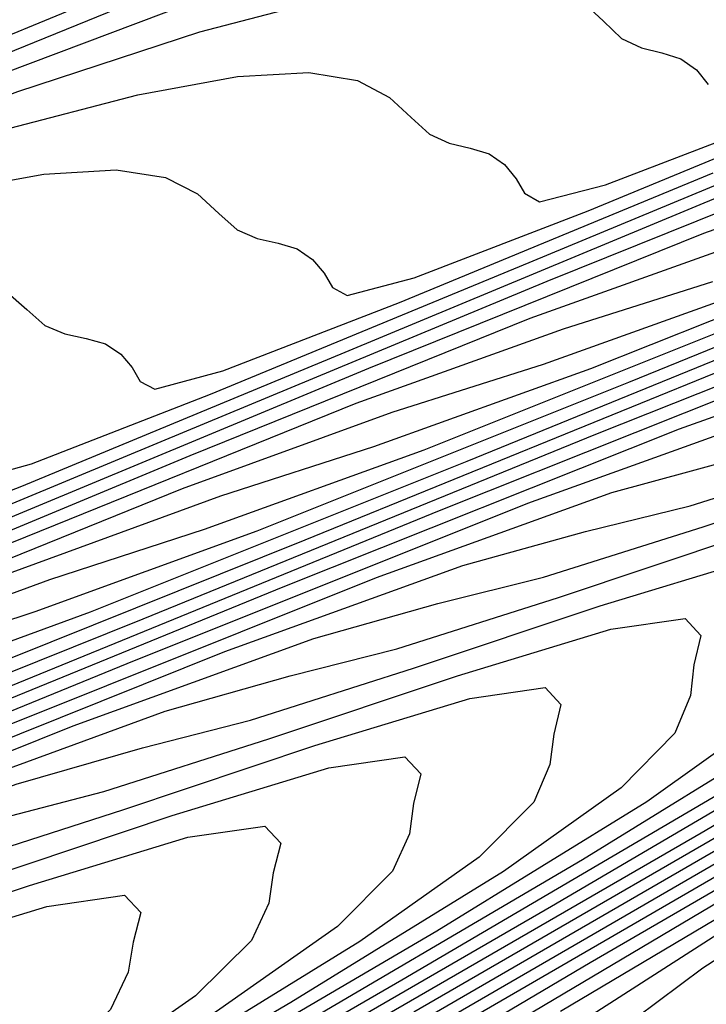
# Model space of a CAD drawing. Extents: x 3249832 to 3255657, y 13789405 to 13793316.
# Tile 516 of 656: x 3254750.03 to 3254753.07, y 13790597.78 to 13790602.14. Entities that reach past the tile are written whole.
import ezdxf

# ---------------------------------------------------------------- set-up
doc = ezdxf.new("R2010")
doc.units = 0
doc.header["$LTSCALE"] = 100
doc.header["$MEASUREMENT"] = 0
for name, color, linetype in [('GRATIO_CON', 10, 'CONTINUOUS'), ('GRATIO_ICON', 7, 'CONTINUOUS'), ('TARGETS_EAST', 7, 'CONTINUOUS')]:
    doc.layers.add(name, color=color, linetype=linetype)

# ---------------------------------------------------------------- blocks, each defined once
blk = doc.blocks.new('Gratio_032316_contours')
at = {"layer": 'GRATIO_CON', "color": 5, "linetype": 'Continuous', "flags": 128}
for points in [[(3254744.6016, 13790599.8823), (3254746.0821, 13790600.4718), (3254746.9047, 13790600.7541), (3254748.0272, 13790601.1941), (3254749.4038, 13790601.7624), (3254750.7378, 13790602.3059), (3254751.793, 13790602.7031), (3254752.5742, 13790602.9586), (3254753.1462, 13790603.1087)], [(3254743.6028, 13790599.3875), (3254745.1048, 13790599.9902), (3254745.9387, 13790600.2801), (3254747.0783, 13790600.729), (3254748.477, 13790601.3072), (3254749.8328, 13790601.8596), (3254750.9053, 13790602.2633), (3254751.6991, 13790602.523), (3254752.2806, 13790602.6756), (3254752.7088, 13790602.7532), (3254753.0158, 13790602.769), (3254753.2264, 13790602.7317)], [(3254744.1321, 13790599.5106), (3254744.9727, 13790599.8061), (3254746.1295, 13790600.2638), (3254747.5502, 13790600.8519), (3254748.9278, 13790601.4134), (3254750.0175, 13790601.8235), (3254750.8241, 13790602.0874), (3254751.4149, 13790602.2424), (3254751.85, 13790602.3214), (3254752.1615, 13790602.3381), (3254752.3747, 13790602.3019), (3254752.5152, 13790602.2255), (3254752.6114, 13790602.1345), (3254752.6923, 13790602.0581), (3254752.7801, 13790602.0166), (3254752.8711, 13790601.9947), (3254752.9549, 13790601.9682), (3254753.0233, 13790601.9192), (3254753.0758, 13790601.8551)], [(3254744.0067, 13790599.332), (3254745.1806, 13790599.7987), (3254746.6234, 13790600.3967), (3254748.0227, 13790600.9671), (3254749.1297, 13790601.3837), (3254749.9491, 13790601.6518), (3254750.5493, 13790601.8093), (3254750.9912, 13790601.8895), (3254751.3073, 13790601.9072), (3254751.523, 13790601.8722), (3254751.6642, 13790601.7977), (3254751.7601, 13790601.7089), (3254751.8406, 13790601.6345), (3254751.9289, 13790601.5941), (3254752.0208, 13790601.5729), (3254752.1052, 13790601.5471), (3254752.1734, 13790601.4994), (3254752.2252, 13790601.4368), (3254752.2628, 13790601.3724), (3254752.3279, 13790601.3343), (3254752.6203, 13790601.4098), (3254753.3798, 13790601.7013)], [(3254743.2829, 13790598.8683), (3254744.7698, 13790599.4862), (3254746.2126, 13790600.0745), (3254747.3541, 13790600.5042), (3254748.1991, 13790600.7806), (3254748.8179, 13790600.943), (3254749.2735, 13790601.0259), (3254749.5989, 13790601.0454), (3254749.8196, 13790601.0128), (3254749.9621, 13790600.942), (3254750.0574, 13790600.8578), (3254750.1373, 13790600.7872), (3254750.2266, 13790600.7491), (3254750.3202, 13790600.7292), (3254750.4058, 13790600.7051), (3254750.4736, 13790600.6598), (3254750.524, 13790600.6003), (3254750.5599, 13790600.539), (3254750.625, 13790600.5041), (3254750.9253, 13790600.5854), (3254751.7078, 13790600.8883), (3254753.0978, 13790601.4635)], [(3254743.843, 13790599.0309), (3254745.3076, 13790599.6283), (3254746.4663, 13790600.0644), (3254747.3241, 13790600.345), (3254747.9523, 13790600.5099), (3254748.4147, 13790600.5941), (3254748.7447, 13790600.6145), (3254748.9679, 13790600.583), (3254749.1111, 13790600.5142), (3254749.206, 13790600.4322), (3254749.2857, 13790600.3635), (3254749.3754, 13790600.3266), (3254749.4699, 13790600.3074), (3254749.556, 13790600.284), (3254749.6237, 13790600.2401), (3254749.6734, 13790600.1821), (3254749.7085, 13790600.1224), (3254749.7735, 13790600.089), (3254750.0778, 13790600.1732), (3254750.8717, 13790600.4818), (3254752.2826, 13790601.0663), (3254753.9443, 13790601.7562)], [(3254744.4026, 13790599.182), (3254745.5785, 13790599.6246), (3254746.4491, 13790599.9094), (3254747.0866, 13790600.0767), (3254747.5559, 13790600.1623), (3254747.8905, 13790600.1836), (3254748.1162, 13790600.1533), (3254748.26, 13790600.0864), (3254748.3547, 13790600.0066), (3254748.4341, 13790599.9398), (3254748.5243, 13790599.904), (3254748.6196, 13790599.8856), (3254748.7063, 13790599.863), (3254748.7738, 13790599.8203), (3254748.8228, 13790599.7638), (3254748.8571, 13790599.7057), (3254748.9221, 13790599.6739), (3254749.2302, 13790599.7609), (3254750.0357, 13790600.0752), (3254751.4673, 13790600.6691), (3254753.1535, 13790601.3699)], [(3254744.6908, 13790599.1848), (3254745.574, 13790599.4738), (3254746.221, 13790599.6436), (3254746.6971, 13790599.7305), (3254747.0363, 13790599.7527), (3254747.2645, 13790599.7236), (3254747.409, 13790599.6586), (3254747.5033, 13790599.581), (3254747.5824, 13790599.5162), (3254747.6731, 13790599.4815), (3254747.7693, 13790599.4638), (3254747.8566, 13790599.442), (3254747.9239, 13790599.4005), (3254747.9722, 13790599.3456), (3254748.0056, 13790599.289), (3254748.0706, 13790599.2588), (3254748.3827, 13790599.3487), (3254749.1996, 13790599.6687), (3254750.6521, 13790600.2719), (3254752.3628, 13790600.9836), (3254753.8272, 13790601.572)], [(3254744.4896, 13790598.7773), (3254744.9795, 13790598.8669), (3254745.3279, 13790598.8909), (3254745.5611, 13790598.8641), (3254745.7069, 13790598.803), (3254745.8006, 13790598.7299), (3254745.8792, 13790598.6688), (3254745.9708, 13790598.6365), (3254746.0687, 13790598.6202), (3254746.1572, 13790598.5999), (3254746.2241, 13790598.5609), (3254746.2709, 13790598.5091), (3254746.3027, 13790598.4556), (3254746.3677, 13790598.4286), (3254746.6877, 13790598.5243), (3254747.5275, 13790598.8557), (3254749.0217, 13790599.4776), (3254750.7813, 13790600.211), (3254752.2869, 13790600.8185), (3254753.1927, 13790601.1428)], [(3254744.7094, 13790598.4344), (3254744.8559, 13790598.3752), (3254744.9493, 13790598.3043), (3254745.0275, 13790598.2452), (3254745.1196, 13790598.214), (3254745.2184, 13790598.1984), (3254745.3075, 13790598.1789), (3254745.3742, 13790598.1411), (3254745.4203, 13790598.0908), (3254745.4513, 13790598.0389), (3254745.5163, 13790598.0135), (3254745.8401, 13790598.112), (3254746.6915, 13790598.4491), (3254748.2064, 13790599.0804), (3254749.9905, 13790599.8247), (3254751.5167, 13790600.4418), (3254752.4342, 13790600.7724), (3254753.0963, 13790600.9812)], [(3254744.9926, 13790597.6998), (3254745.8555, 13790598.0426), (3254747.3912, 13790598.6832), (3254749.1997, 13790599.4384), (3254750.7466, 13790600.065), (3254751.6758, 13790600.4019), (3254752.3459, 13790600.6157), (3254753.2938, 13790600.9547), (3254754.8768, 13790601.5844), (3254756.7323, 13790602.3368), (3254758.3177, 13790602.9608), (3254759.2428, 13790603.2765), (3254759.7259, 13790603.3879), (3254760.1374, 13790603.4703), (3254760.7503, 13790603.6529), (3254761.4463, 13790603.8803), (3254762.0099, 13790604.0511), (3254762.2836, 13790604.0895)], [(3254745.0194, 13790597.6361), (3254746.576, 13790598.286), (3254748.409, 13790599.0521), (3254749.9764, 13790599.6882), (3254750.9174, 13790600.0314), (3254751.5954, 13790600.2501), (3254752.5554, 13790600.5956), (3254754.1595, 13790601.2348)], [(3254753.8879, 13790598.4776), (3254753.0517, 13790597.9385), (3254752.6566, 13790597.6432)], [(3254744.9455, 13790597.4917), (3254746.8275, 13790598.2794), (3254748.4361, 13790598.9347), (3254749.4005, 13790599.2905), (3254750.0946, 13790599.5191), (3254751.0786, 13790599.8772), (3254752.7249, 13790600.5357), (3254754.6553, 13790601.321)], [(3254753.977, 13790598.6705), (3254752.4217, 13790597.7473)], [(3254744.1303, 13790597.0945), (3254746.0367, 13790597.8931), (3254747.6659, 13790598.5579), (3254748.6421, 13790598.9201), (3254749.3442, 13790599.1535), (3254750.3402, 13790599.518), (3254752.0076, 13790600.1861), (3254753.963, 13790600.9824)], [(3254753.265, 13790598.3166), (3254751.6886, 13790597.3821)], [(3254745.2459, 13790597.5068), (3254746.8958, 13790598.1812), (3254747.8837, 13790598.5496), (3254748.5938, 13790598.788), (3254749.6018, 13790599.1588), (3254751.2902, 13790599.8365), (3254753.2707, 13790600.6439)], [(3254754.5182, 13790599.1025), (3254752.5529, 13790597.9627), (3254750.9556, 13790597.0169)], [(3254744.4552, 13790597.1205), (3254746.1256, 13790597.8044), (3254747.1252, 13790598.1792), (3254747.8434, 13790598.4224), (3254748.8634, 13790598.7996), (3254750.5729, 13790599.4869), (3254752.5784, 13790600.3053), (3254754.2906, 13790600.9866)], [(3254753.8316, 13790598.7629), (3254751.8408, 13790597.6088)], [(3254746.3426, 13790597.6914), (3254747.3866, 13790598.0812), (3254749.1383, 13790598.7877), (3254751.1937, 13790599.6281), (3254752.9483, 13790600.3285), (3254753.9671, 13790600.6924), (3254754.4943, 13790600.8322), (3254754.9434, 13790600.9374), (3254755.6192, 13790601.1476), (3254756.3899, 13790601.4027), (3254757.0149, 13790601.5927), (3254757.3183, 13790601.6358), (3254757.3839, 13790601.5635), (3254757.3605, 13790601.4355), (3254757.354, 13790601.2956), (3254757.2996, 13790601.124), (3254757.0897, 13790600.8854), (3254756.6137, 13790600.5358), (3254755.7491, 13790599.9988), (3254754.3705, 13790599.1894), (3254752.4582, 13790598.0838), (3254750.4167, 13790596.9011)], [(3254746.6482, 13790597.722), (3254748.421, 13790598.4381), (3254750.5014, 13790599.2895), (3254752.2771, 13790599.9995), (3254753.3077, 13790600.3694), (3254753.8403, 13790600.5127), (3254754.2941, 13790600.6207), (3254754.9778, 13790600.8344), (3254755.7578, 13790601.093), (3254756.3905, 13790601.2854), (3254756.6976, 13790601.3291), (3254756.7638, 13790601.2564), (3254756.7394, 13790601.1281), (3254756.7316, 13790600.9887), (3254756.675, 13790600.8178), (3254756.4612, 13790600.5785), (3254755.9786, 13790600.2259), (3254755.1031, 13790599.6827), (3254753.7074, 13790598.8635), (3254751.7715, 13790597.7442)], [(3254745.9098, 13790597.3628), (3254747.7037, 13790598.0886), (3254749.8091, 13790598.9509), (3254751.6059, 13790599.6704), (3254752.6482, 13790600.0464), (3254753.1863, 13790600.1933), (3254753.6449, 13790600.3041), (3254754.3364, 13790600.5212), (3254755.1258, 13790600.7833), (3254755.7662, 13790600.9781), (3254756.077, 13790601.0224), (3254756.1437, 13790600.9493), (3254756.1183, 13790600.8207), (3254756.1091, 13790600.6819), (3254756.0504, 13790600.5116), (3254755.8327, 13790600.2716), (3254755.3436, 13790599.916), (3254754.4572, 13790599.3667), (3254753.0444, 13790598.5375), (3254751.0848, 13790597.4046)], [(3254746.9864, 13790597.739), (3254749.1168, 13790598.6123), (3254750.9347, 13790599.3414), (3254751.9887, 13790599.7234), (3254752.5324, 13790599.8738), (3254752.9956, 13790599.9875), (3254753.695, 13790600.2081), (3254754.4937, 13790600.4736), (3254755.1418, 13790600.6708), (3254755.4563, 13790600.7157), (3254755.5236, 13790600.6422), (3254755.4972, 13790600.5133), (3254755.4867, 13790600.3751), (3254755.4258, 13790600.2053), (3254755.2043, 13790599.9648), (3254754.7086, 13790599.6062), (3254753.8112, 13790599.0506), (3254752.3814, 13790598.2115), (3254750.3982, 13790597.065)], [(3254743.6946, 13790596.2852), (3254745.5517, 13790597.0398), (3254747.7321, 13790597.9352), (3254749.5924, 13790598.6833), (3254750.6698, 13790599.0774), (3254751.2245, 13790599.2349), (3254751.6971, 13790599.3542), (3254752.4122, 13790599.5817), (3254753.2296, 13790599.8542), (3254753.8931, 13790600.0561), (3254754.215, 13790600.1023), (3254754.2834, 13790600.0279), (3254754.255, 13790599.8984), (3254754.2418, 13790599.7614), (3254754.1766, 13790599.5929), (3254753.9474, 13790599.351), (3254753.4385, 13790598.9864), (3254752.5192, 13790598.4186), (3254751.0553, 13790597.5596), (3254749.0248, 13790596.3859), (3254746.8563, 13790595.1316), (3254745.0909, 13790594.0956), (3254744.1072, 13790593.4881)], [(3254742.9562, 13790595.926), (3254744.8344, 13790596.6902), (3254747.0398, 13790597.5966), (3254748.9212, 13790598.3543), (3254750.0104, 13790598.7544), (3254750.5705, 13790598.9154), (3254751.0478, 13790599.0376), (3254751.7708, 13790599.2686), (3254752.5976, 13790599.5445), (3254753.2687, 13790599.7488), (3254753.5943, 13790599.7956), (3254753.6633, 13790599.7208), (3254753.6339, 13790599.591), (3254753.6193, 13790599.4546), (3254753.5519, 13790599.2867), (3254753.3189, 13790599.0442), (3254752.8034, 13790598.6765), (3254751.8733, 13790598.1025), (3254750.3922, 13790597.2336), (3254748.3381, 13790596.0463), (3254746.1443, 13790594.7777), (3254744.3578, 13790593.7304)], [(3254744.1171, 13790596.3406), (3254746.3475, 13790597.258), (3254748.25, 13790598.0252), (3254749.3509, 13790598.4314), (3254749.9166, 13790598.5959), (3254750.3986, 13790598.721), (3254751.1294, 13790598.9554), (3254751.9655, 13790599.2348), (3254752.6443, 13790599.4415), (3254752.9737, 13790599.4889), (3254753.0431, 13790599.4137), (3254753.0127, 13790599.2836), (3254752.9969, 13790599.1478), (3254752.9273, 13790598.9804), (3254752.6904, 13790598.7373), (3254752.1684, 13790598.3666), (3254751.2273, 13790597.7865), (3254749.7292, 13790596.9076), (3254747.6515, 13790595.7067), (3254745.4322, 13790594.4239), (3254743.6248, 13790593.3652)], [(3254743.3998, 13790595.9911), (3254745.6552, 13790596.9194), (3254747.5788, 13790597.6962), (3254748.6914, 13790598.1084), (3254749.2626, 13790598.2765), (3254749.7493, 13790598.4044), (3254750.488, 13790598.6422), (3254751.3335, 13790598.9251), (3254752.0199, 13790599.1342), (3254752.353, 13790599.1822), (3254752.423, 13790599.1065), (3254752.3916, 13790598.9762), (3254752.3744, 13790598.8409), (3254752.3027, 13790598.6742), (3254752.062, 13790598.4304), (3254751.5333, 13790598.0567), (3254750.5813, 13790597.4704), (3254749.0662, 13790596.5817), (3254746.9648, 13790595.3671), (3254744.7201, 13790594.07), (3254742.8917, 13790593)], [(3254744.2705, 13790596.2422), (3254746.2365, 13790597.0381), (3254747.3725, 13790597.4624), (3254747.9547, 13790597.6375), (3254748.4508, 13790597.7711), (3254749.2052, 13790598.0159), (3254750.0694, 13790598.3057), (3254750.7712, 13790598.5196), (3254751.1117, 13790598.5688), (3254751.1828, 13790598.4923), (3254751.1494, 13790598.3614), (3254751.1295, 13790598.2273), (3254751.0535, 13790598.0617), (3254750.8051, 13790597.8167), (3254750.2632, 13790597.4369), (3254749.2893, 13790596.8383), (3254747.7401, 13790595.9297), (3254745.5914, 13790594.6879), (3254743.296, 13790593.3622)], [(3254743.5782, 13790595.9036), (3254745.5653, 13790596.7091), (3254746.7131, 13790597.1393), (3254747.3008, 13790597.3181), (3254747.8016, 13790597.4545), (3254748.5639, 13790597.7027), (3254749.4373, 13790597.996), (3254750.1468, 13790598.2123), (3254750.491, 13790598.262), (3254750.5627, 13790598.1852), (3254750.5283, 13790598.054), (3254750.5071, 13790597.9204), (3254750.4289, 13790597.7555), (3254750.1766, 13790597.5098), (3254749.6282, 13790597.127), (3254748.6434, 13790596.5223), (3254747.077, 13790595.6037), (3254744.9048, 13790594.3484), (3254742.5839, 13790593.0083)]]:
    blk.add_lwpolyline(points, dxfattribs=at)
at = {"layer": 'GRATIO_ICON', "color": 7, "linetype": 'Continuous', "flags": 128}
for points in [[(3254742.3058, 13790598.9189), (3254745.6004, 13790600.3771), (3254747.0593, 13790600.9535), (3254747.8707, 13790601.2282), (3254748.976, 13790601.6593), (3254750.3305, 13790602.2177), (3254751.6429, 13790602.7522), (3254752.6808, 13790603.1429), (3254753.4492, 13790603.3942)], [(3254744.2318, 13790599.3335), (3254745.6966, 13790599.9414), (3254747.1177, 13790600.5208), (3254748.2419, 13790600.944), (3254749.0741, 13790601.2162), (3254749.6836, 13790601.3762), (3254750.1324, 13790601.4577), (3254750.4531, 13790601.4763), (3254750.6713, 13790601.4425), (3254750.8132, 13790601.3699), (3254750.9087, 13790601.2834), (3254750.989, 13790601.2108), (3254751.0777, 13790601.1716), (3254751.1705, 13790601.151), (3254751.2555, 13790601.1261), (3254751.3235, 13790601.0796), (3254751.3746, 13790601.0186), (3254751.4114, 13790600.9557), (3254751.4764, 13790600.9192), (3254751.7728, 13790600.9976), (3254752.5438, 13790601.2948), (3254753.913, 13790601.8606)], [(3254744.699, 13790599.0382), (3254745.3553, 13790599.2104), (3254745.8383, 13790599.2987), (3254746.1821, 13790599.3218), (3254746.4128, 13790599.2939), (3254746.5579, 13790599.2308), (3254746.652, 13790599.1555), (3254746.7308, 13790599.0925), (3254746.822, 13790599.059), (3254746.919, 13790599.042), (3254747.0069, 13790599.0209), (3254747.074, 13790598.9807), (3254747.1215, 13790598.9273), (3254747.1542, 13790598.8723), (3254747.2192, 13790598.8437), (3254747.5352, 13790598.9365), (3254748.3636, 13790599.2622), (3254749.8369, 13790599.8747), (3254751.572, 13790600.5973), (3254753.0571, 13790601.1953), (3254753.9511, 13790601.5133)], [(3254744.1834, 13790597.2296), (3254745.7607, 13790597.8888), (3254747.6182, 13790598.6658), (3254749.2063, 13790599.3115), (3254750.1589, 13790599.661), (3254750.845, 13790599.8846), (3254751.817, 13790600.2364), (3254753.4422, 13790600.8852)], [(3254753.1548, 13790598.1124), (3254752.3063, 13790597.5677)], [(3254745.3554, 13790597.4277), (3254746.3668, 13790597.8087), (3254747.093, 13790598.0569), (3254748.125, 13790598.4404), (3254749.8556, 13790599.1373), (3254751.886, 13790599.9667), (3254753.6195, 13790600.6575), (3254754.6266, 13790601.0154), (3254755.1482, 13790601.1517), (3254755.5926, 13790601.254), (3254756.2605, 13790601.4607), (3254757.022, 13790601.7124), (3254757.6393, 13790601.9), (3254757.939, 13790601.9425), (3254758.004, 13790601.8707), (3254757.9816, 13790601.7429), (3254757.9765, 13790601.6024), (3254757.9242, 13790601.4303), (3254757.7181, 13790601.1922), (3254757.2487, 13790600.8457), (3254756.3951, 13790600.3148), (3254755.0335, 13790599.5154), (3254753.1449, 13790598.4234), (3254751.1288, 13790597.255)], [(3254744.433, 13790596.6444), (3254746.269, 13790597.3894), (3254748.4244, 13790598.2737), (3254750.2636, 13790599.0123), (3254751.3293, 13790599.4004), (3254751.8784, 13790599.5543), (3254752.3464, 13790599.6709), (3254753.0536, 13790599.8949), (3254753.8617, 13790600.1639), (3254754.5174, 13790600.3634), (3254754.8357, 13790600.409), (3254754.9035, 13790600.335), (3254754.8761, 13790600.2059), (3254754.8642, 13790600.0682), (3254754.8012, 13790599.8991), (3254754.5758, 13790599.6579), (3254754.0735, 13790599.2963), (3254753.1652, 13790598.7346), (3254751.7183, 13790597.8855), (3254749.7115, 13790596.7254), (3254747.5684, 13790595.4855), (3254745.824, 13790594.4607), (3254744.8526, 13790593.859), (3254744.3859, 13790593.5403)], [(3254742.6825, 13790595.6415), (3254744.9628, 13790596.5808), (3254746.9077, 13790597.3671), (3254748.032, 13790597.7854), (3254748.6087, 13790597.957), (3254749.1001, 13790598.0878), (3254749.8466, 13790598.3291), (3254750.7014, 13790598.6154), (3254751.3956, 13790598.8269), (3254751.7323, 13790598.8755), (3254751.8029, 13790598.7994), (3254751.7705, 13790598.6688), (3254751.752, 13790598.5341), (3254751.6781, 13790598.368), (3254751.4335, 13790598.1236), (3254750.8983, 13790597.7468), (3254749.9353, 13790597.1544), (3254748.4031, 13790596.2557), (3254746.2781, 13790595.0275), (3254744.0081, 13790593.7161)]]:
    blk.add_lwpolyline(points, dxfattribs=at)

msp = doc.modelspace()

# ---------------------------------------------------------------- block references
at = {"layer": 'TARGETS_EAST'}
msp.add_blockref('Gratio_032316_contours', (0, 0), dxfattribs=at)

doc.saveas('drawing.dxf')
